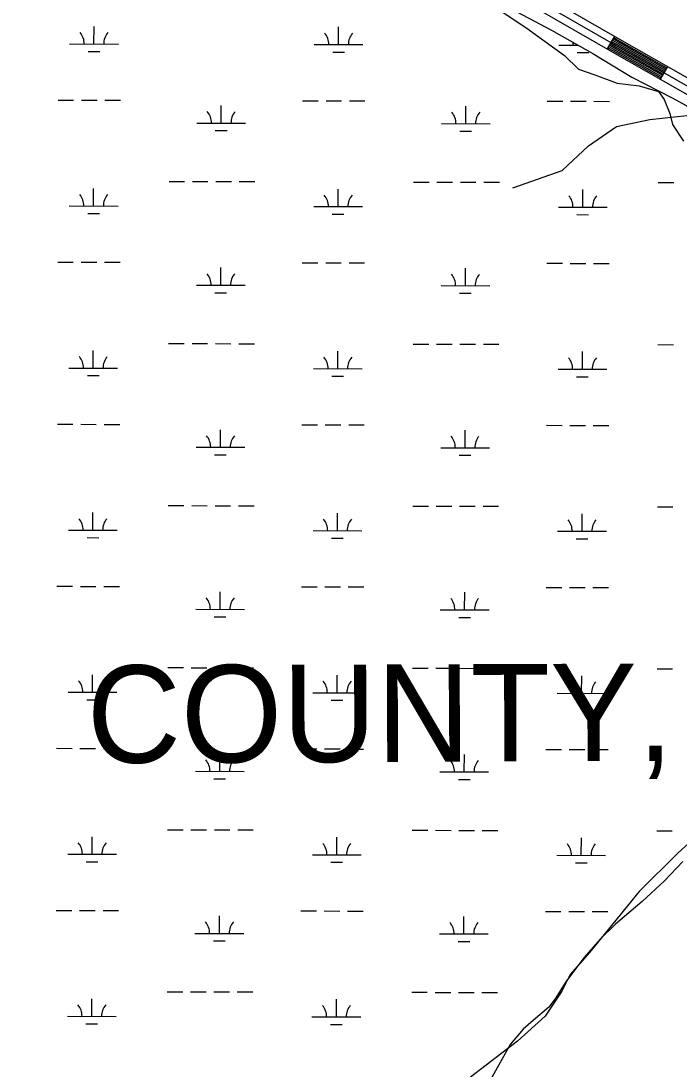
# Model space of a CAD drawing. Extents: x 3180038 to 3217926, y 922069 to 947485.
# Drawn here: x 3209808 to 3211159, y 940112 to 942264 of the extents above; entities that cross this region are included whole.
import ezdxf

# ---------------------------------------------------------------- set-up
doc = ezdxf.new("R2010")
doc.units = 0
for name, color, linetype in [('V-ROAD-CNTR', 7, 'Continuous'), ('V-SITE-VEGE', 7, 'Continuous'), ('V-TOPO-GNAM-IDEN', 7, 'Continuous'), ('V-TOPO-SHOR', 7, 'Continuous'), ('V-WETL-SWMP', 7, 'Continuous')]:
    doc.layers.add(name, color=color, linetype=linetype)

msp = doc.modelspace()

# ---------------------------------------------------------------- linework, layer by layer
at = {"layer": 'V-ROAD-CNTR'}
for p, q in [((3211026.2, 942232.5), (3211011.2, 942206.5)), ((3211134.8, 942170.7), (3211119.9, 942144.6))]:
    msp.add_line(p, q, dxfattribs=at)
for points in [[(3209926.9, 942864.5), (3211036.1, 942226.8), (3211534.4, 941943.6)], [(3209912.1, 942838.4), (3211021.2, 942200.8), (3211519.5, 941917.5)], [(3211526.9, 941930.6), (3211028.6, 942213.8), (3209919.5, 942851.4)], [(3211024.7, 942229.9), (3211034.6, 942224.2), (3211133.3, 942168.1)], [(3211012.7, 942209.1), (3211022.7, 942203.4), (3211121.4, 942147.2)], [(3211014.2, 942211.7), (3211024.2, 942206), (3211122.9, 942149.8)], [(3211015.7, 942214.3), (3211025.7, 942208.6), (3211124.4, 942152.4)], [(3211017.2, 942216.9), (3211027.2, 942211.2), (3211125.9, 942155.1)], [(3211018.7, 942219.5), (3211028.6, 942213.8), (3211127.4, 942157.7)], [(3211020.2, 942222.1), (3211030.1, 942216.4), (3211128.8, 942160.3)], [(3211021.7, 942224.7), (3211031.6, 942219), (3211130.3, 942162.9)], [(3211023.2, 942227.3), (3211033.1, 942221.6), (3211131.8, 942165.5)]]:
    msp.add_lwpolyline(points, dxfattribs=at)
at = {"layer": 'V-SITE-VEGE'}
for p, q in [((3210741.8, 942318.5), (3210844, 942250.3)), ((3210844, 942250.3), (3210923.6, 942193.4)), ((3210923.6, 942193.4), (3210952, 942165)), ((3210952, 942165), (3210986.1, 942153.6)), ((3210986.1, 942153.6), (3211031.5, 942136.6)), ((3211031.5, 942136.6), (3211077, 942130.9)), ((3211077, 942130.9), (3211116.7, 942119.5)), ((3211116.7, 942119.5), (3211128.1, 942102.5)), ((3211128.1, 942102.5), (3211139.4, 942074)), ((3211139.4, 942074), (3211145.1, 942051.3)), ((3211145.1, 942051.3), (3211167.9, 942017.2)), ((3211270.1, 940658.7), (3211156.5, 940556.3)), ((3211156.5, 940556.3), (3211077, 940476.8)), ((3211077, 940476.8), (3210974.7, 940351.7)), ((3210974.7, 940351.7), (3210934.9, 940306.2)), ((3210934.9, 940306.2), (3210917.9, 940272.1)), ((3210917.9, 940272.1), (3210883.8, 940221)), ((3210883.8, 940221), (3210827, 940169.8)), ((3210827, 940169.8), (3210730.4, 940095.9))]:
    msp.add_line(p, q, dxfattribs=at)
at = {"layer": 'V-TOPO-SHOR'}
msp.add_lwpolyline([(3210817.5, 941921.1), (3210918.6, 941957.2), (3210972.7, 942007.7), (3211030.4, 942047.4), (3211099, 942061.8), (3211200.1, 942072.7), (3211304.7, 942018.5)], dxfattribs=at)
at = {"layer": 'V-WETL-SWMP'}
for p, q in [((3209957.9, 942216.7), (3209958, 942252.7)), ((3210459.8, 942215.6), (3210459.9, 942251.6)), ((3209907.9, 942216.8), (3210007.9, 942216.6)), ((3210409.8, 942215.7), (3210509.8, 942215.5)), ((3210911.7, 942214.6), (3210951.6, 942214.5)), ((3209945.9, 942201.3), (3209969.9, 942201.3)), ((3210447.8, 942200.2), (3210471.8, 942200.1)), ((3210949.7, 942199.1), (3210973.7, 942199)), ((3209884.2, 942101.5), (3209916.2, 942101.4)), ((3209932.2, 942101.4), (3209964.2, 942101.3)), ((3209980.2, 942101.2), (3210012.2, 942101.2)), ((3210386.1, 942100.3), (3210418.1, 942100.3)), ((3210219, 942054.3), (3210219.1, 942090.3)), ((3210434.1, 942100.2), (3210466.1, 942100.2)), ((3210482.1, 942100.1), (3210514.1, 942100)), ((3210720.9, 942053.1), (3210721, 942089.1)), ((3210888, 942099.2), (3210920, 942099.1)), ((3210936, 942099.1), (3210968, 942099)), ((3210984, 942099), (3211016, 942098.9)), ((3210169, 942054.4), (3210269, 942054.2)), ((3210206.9, 942038.9), (3210230.9, 942038.8)), ((3210670.9, 942053.3), (3210770.9, 942053)), ((3210708.8, 942037.7), (3210732.8, 942037.7)), ((3210111.9, 941934.4), (3210143.9, 941934.4)), ((3210159.9, 941934.3), (3210191.9, 941934.3)), ((3210207.9, 941934.2), (3210239.9, 941934.2)), ((3210255.9, 941934.1), (3210287.9, 941934.1)), ((3210613.8, 941933.3), (3210645.8, 941933.2)), ((3210661.8, 941933.2), (3210693.8, 941933.1)), ((3210709.8, 941933.1), (3210741.8, 941933)), ((3210757.8, 941933), (3210789.8, 941932.9)), ((3211115.7, 941932.2), (3211147.7, 941932.1)), ((3209957.2, 941884.1), (3209957.2, 941920.1)), ((3210459.1, 941882.9), (3210459.1, 941918.9)), ((3210961, 941881.8), (3210961, 941917.8)), ((3209907.2, 941884.2), (3210007.2, 941883.9)), ((3209945.1, 941868.7), (3209969.1, 941868.6)), ((3210409.1, 941883), (3210509.1, 941882.8)), ((3210447, 941867.5), (3210471, 941867.5)), ((3210911, 941881.9), (3211011, 941881.7)), ((3210948.9, 941866.4), (3210972.9, 941866.3)), ((3209883.5, 941768.8), (3209915.5, 941768.7)), ((3209931.5, 941768.7), (3209963.5, 941768.6)), ((3209979.5, 941768.6), (3210011.5, 941768.5)), ((3210218.2, 941721.6), (3210218.3, 941757.6)), ((3210385.4, 941767.7), (3210417.4, 941767.6)), ((3210433.4, 941767.5), (3210465.4, 941767.5)), ((3210481.4, 941767.4), (3210513.4, 941767.4)), ((3210720.1, 941720.5), (3210720.2, 941756.5)), ((3210887.3, 941766.5), (3210919.3, 941766.5)), ((3210935.3, 941766.4), (3210967.3, 941766.3)), ((3210983.3, 941766.3), (3211015.3, 941766.2)), ((3210168.2, 941721.7), (3210268.2, 941721.5)), ((3210670.1, 941720.6), (3210770.1, 941720.4)), ((3210206.2, 941706.2), (3210230.2, 941706.1)), ((3210708.1, 941705.1), (3210732.1, 941705)), ((3209956.4, 941551.4), (3209956.5, 941587.4)), ((3210111.1, 941601.8), (3210143.1, 941601.7)), ((3210159.1, 941601.7), (3210191.1, 941601.6)), ((3210207.1, 941601.6), (3210239.1, 941601.5)), ((3210255.1, 941601.4), (3210287.1, 941601.4)), ((3210458.3, 941550.2), (3210458.4, 941586.2)), ((3210613, 941600.6), (3210645, 941600.6)), ((3210661, 941600.5), (3210693, 941600.5)), ((3210709, 941600.4), (3210741, 941600.4)), ((3210757, 941600.3), (3210789, 941600.2)), ((3210960.2, 941549.1), (3210960.3, 941585.1)), ((3211114.9, 941599.5), (3211146.9, 941599.4)), ((3209906.4, 941551.5), (3210006.4, 941551.3)), ((3210408.3, 941550.4), (3210508.3, 941550.1)), ((3210910.2, 941549.2), (3211010.2, 941549)), ((3209944.4, 941536), (3209968.4, 941535.9)), ((3210446.3, 941534.8), (3210470.3, 941534.8)), ((3210948.2, 941533.7), (3210972.2, 941533.7)), ((3209882.7, 941436.1), (3209914.7, 941436)), ((3209930.7, 941436), (3209962.7, 941435.9)), ((3209978.7, 941435.9), (3210010.7, 941435.8)), ((3210384.6, 941435), (3210416.6, 941434.9)), ((3210432.6, 941434.9), (3210464.6, 941434.8)), ((3210480.6, 941434.8), (3210512.6, 941434.7)), ((3210886.5, 941433.9), (3210918.5, 941433.8)), ((3210934.5, 941433.7), (3210966.5, 941433.7)), ((3210982.5, 941433.6), (3211014.5, 941433.6)), ((3210217.5, 941388.9), (3210217.6, 941424.9)), ((3210719.4, 941387.8), (3210719.5, 941423.8)), ((3210167.5, 941389), (3210267.5, 941388.8)), ((3210205.4, 941373.5), (3210229.4, 941373.5)), ((3210669.4, 941387.9), (3210769.4, 941387.7)), ((3210707.3, 941372.4), (3210731.3, 941372.3)), ((3210110.4, 941269.1), (3210142.4, 941269)), ((3210158.4, 941269), (3210190.4, 941268.9)), ((3210206.4, 941268.9), (3210238.4, 941268.8)), ((3210254.4, 941268.8), (3210286.4, 941268.7)), ((3210612.3, 941268), (3210644.3, 941267.9)), ((3210660.3, 941267.9), (3210692.3, 941267.8)), ((3210708.3, 941267.8), (3210740.3, 941267.7)), ((3210756.3, 941267.6), (3210788.3, 941267.6)), ((3211114.2, 941266.8), (3211146.2, 941266.8)), ((3209955.7, 941218.7), (3209955.7, 941254.7)), ((3210457.6, 941217.6), (3210457.6, 941253.6)), ((3210959.5, 941216.4), (3210959.5, 941252.4)), ((3209905.7, 941218.8), (3210005.7, 941218.6)), ((3209943.6, 941203.3), (3209967.6, 941203.2)), ((3210407.6, 941217.7), (3210507.6, 941217.5)), ((3210445.5, 941202.2), (3210469.5, 941202.1)), ((3210909.5, 941216.6), (3211009.5, 941216.3)), ((3210947.4, 941201), (3210971.4, 941201)), ((3209882, 941103.4), (3209914, 941103.4)), ((3209930, 941103.3), (3209962, 941103.3)), ((3209978, 941103.2), (3210010, 941103.2)), ((3210216.7, 941056.3), (3210216.8, 941092.3)), ((3210383.9, 941102.3), (3210415.9, 941102.2)), ((3210431.9, 941102.2), (3210463.9, 941102.1)), ((3210479.9, 941102.1), (3210511.9, 941102)), ((3210718.6, 941055.1), (3210718.7, 941091.1)), ((3210885.8, 941101.2), (3210917.8, 941101.1)), ((3210933.8, 941101.1), (3210965.8, 941101)), ((3210981.8, 941101), (3211013.8, 941100.9)), ((3210166.7, 941056.4), (3210266.7, 941056.1)), ((3210668.6, 941055.2), (3210768.6, 941055)), ((3210204.7, 941040.9), (3210228.7, 941040.8)), ((3210706.6, 941039.7), (3210730.6, 941039.7)), ((3209954.9, 940886), (3209955, 940922)), ((3210109.6, 940936.4), (3210141.6, 940936.4)), ((3210157.6, 940936.3), (3210189.6, 940936.2)), ((3210205.6, 940936.2), (3210237.6, 940936.1)), ((3210253.6, 940936.1), (3210285.6, 940936)), ((3210456.8, 940884.9), (3210456.9, 940920.9)), ((3210611.5, 940935.3), (3210643.5, 940935.2)), ((3210659.5, 940935.2), (3210691.5, 940935.1)), ((3210707.5, 940935.1), (3210739.5, 940935)), ((3210755.5, 940935), (3210787.5, 940934.9)), ((3210958.7, 940883.8), (3210958.8, 940919.8)), ((3211113.4, 940934.2), (3211145.4, 940934.1)), ((3209904.9, 940886.1), (3210004.9, 940885.9)), ((3210406.8, 940885), (3210506.8, 940884.8)), ((3210908.7, 940883.9), (3211008.7, 940883.7)), ((3209942.9, 940870.6), (3209966.9, 940870.6)), ((3210444.8, 940869.5), (3210468.8, 940869.4)), ((3210946.7, 940868.4), (3210970.7, 940868.3)), ((3209881.2, 940770.8), (3209913.2, 940770.7)), ((3209929.2, 940770.7), (3209961.2, 940770.6)), ((3209977.2, 940770.5), (3210009.2, 940770.5)), ((3210383.1, 940769.6), (3210415.1, 940769.6)), ((3210431.1, 940769.5), (3210463.1, 940769.5)), ((3210479.1, 940769.4), (3210511.1, 940769.3)), ((3210885.1, 940768.5), (3210917.1, 940768.4)), ((3210933.1, 940768.4), (3210965.1, 940768.3)), ((3210981.1, 940768.3), (3211013.1, 940768.2)), ((3210216, 940723.6), (3210216.1, 940759.6)), ((3210717.9, 940722.4), (3210718, 940758.4)), ((3210166, 940723.7), (3210266, 940723.5)), ((3210203.9, 940708.2), (3210227.9, 940708.1)), ((3210667.9, 940722.6), (3210767.9, 940722.3)), ((3210705.8, 940707), (3210729.8, 940707)), ((3210108.9, 940603.8), (3210140.9, 940603.7)), ((3210156.9, 940603.6), (3210188.9, 940603.6)), ((3210204.9, 940603.5), (3210236.9, 940603.5)), ((3210252.9, 940603.4), (3210284.9, 940603.4)), ((3210610.8, 940602.6), (3210642.8, 940602.5)), ((3210658.8, 940602.5), (3210690.8, 940602.4)), ((3210706.8, 940602.4), (3210738.8, 940602.3)), ((3210754.8, 940602.3), (3210786.8, 940602.2)), ((3211112.7, 940601.5), (3211144.7, 940601.4)), ((3209954.2, 940553.4), (3209954.2, 940589.4)), ((3210456.1, 940552.2), (3210456.1, 940588.2)), ((3210958, 940551.1), (3210958.1, 940587.1)), ((3209904.2, 940553.5), (3210004.2, 940553.2)), ((3210406.1, 940552.3), (3210506.1, 940552.1)), ((3210908, 940551.2), (3211008, 940551)), ((3209942.1, 940538), (3209966.1, 940537.9)), ((3210444, 940536.8), (3210468, 940536.8)), ((3210945.9, 940535.7), (3210969.9, 940535.6)), ((3209880.5, 940438.1), (3209912.5, 940438)), ((3209928.5, 940438), (3209960.5, 940437.9)), ((3209976.5, 940437.9), (3210008.5, 940437.8)), ((3210215.2, 940390.9), (3210215.3, 940426.9)), ((3210382.4, 940437), (3210414.4, 940436.9)), ((3210430.4, 940436.9), (3210462.4, 940436.8)), ((3210478.4, 940436.7), (3210510.4, 940436.7)), ((3210717.1, 940389.8), (3210717.2, 940425.8)), ((3210884.3, 940435.8), (3210916.3, 940435.8)), ((3210932.3, 940435.7), (3210964.3, 940435.6)), ((3210980.3, 940435.6), (3211012.3, 940435.5)), ((3210165.2, 940391), (3210265.2, 940390.8)), ((3210667.1, 940389.9), (3210767.1, 940389.7)), ((3210203.2, 940375.5), (3210227.2, 940375.4)), ((3210705.1, 940374.4), (3210729.1, 940374.3)), ((3209953.4, 940220.7), (3209953.5, 940256.7)), ((3210108.1, 940271.1), (3210140.1, 940271)), ((3210156.1, 940271), (3210188.1, 940270.9)), ((3210204.1, 940270.9), (3210236.1, 940270.8)), ((3210252.1, 940270.8), (3210284.1, 940270.7)), ((3210455.3, 940219.6), (3210455.4, 940255.6)), ((3210610, 940269.9), (3210642, 940269.9)), ((3210658, 940269.8), (3210690, 940269.8)), ((3210706, 940269.7), (3210738, 940269.7)), ((3210754, 940269.6), (3210786, 940269.5)), ((3209903.4, 940220.8), (3210003.4, 940220.6)), ((3210405.3, 940219.7), (3210505.3, 940219.4)), ((3209941.4, 940205.3), (3209965.4, 940205.2)), ((3210443.3, 940204.1), (3210467.3, 940204.1))]:
    msp.add_line(p, q, dxfattribs=at)
for points in [[(3209765.6, 942894.8), (3209900.8, 942816.1), (3209982.5, 942766.5), (3210104.7, 942697.7), (3210287, 942589.9), (3210444.8, 942505.7), (3210532.2, 942456), (3210671.2, 942368.5), (3210802.6, 942295), (3210897.1, 942245.2), (3210982, 942197.4), (3211061.8, 942148.5), (3211143.2, 942106.8), (3211174.6, 942089.8), (3211196.5, 942071.7), (3211214.2, 942069.3), (3211228.8, 942063.6)], [(3211166.6, 940538.7), (3211128.8, 940498.9), (3211083.1, 940456.2), (3211028.2, 940409.8), (3210996.9, 940379.2), (3210963.6, 940341.3), (3210944, 940315.6), (3210926.5, 940291.5), (3210904.5, 940256.3), (3210891.1, 940239.4), (3210859, 940212.2), (3210838.9, 940194), (3210811.9, 940162.8), (3210764.5, 940078.2)]]:
    msp.add_lwpolyline(points, dxfattribs=at)
for centre, start, end in [((3209902.7, 942217.3), 359.099, 40.6427), ((3210013.1, 942217.1), 139.099, 180.6427), ((3210404.6, 942216.2), 359.099, 40.6427), ((3210515.1, 942215.9), 139.099, 180.6427), ((3210906.5, 942215.1), 359.099, 8.4548), ((3210163.7, 942054.9), 359.099, 40.6427), ((3210274.2, 942054.6), 139.099, 180.6427), ((3210665.6, 942053.7), 359.099, 40.6427), ((3210776.1, 942053.5), 139.099, 180.6427), ((3209901.9, 941884.7), 359.099, 40.6427), ((3210012.4, 941884.4), 139.099, 180.6427), ((3210403.8, 941883.5), 359.099, 40.6427), ((3210514.3, 941883.3), 139.099, 180.6427), ((3210905.7, 941882.4), 359.099, 40.6427), ((3211016.2, 941882.1), 139.099, 180.6427), ((3210163, 941722.2), 359.099, 40.6427), ((3210273.5, 941722), 139.099, 180.6427), ((3210664.9, 941721.1), 359.099, 40.6427), ((3210775.4, 941720.8), 139.099, 180.6427), ((3209901.2, 941552), 359.099, 40.6427), ((3210011.7, 941551.7), 139.099, 180.6427), ((3210403.1, 941550.8), 359.099, 40.6427), ((3210513.6, 941550.6), 139.099, 180.6427), ((3210905, 941549.7), 359.099, 40.6427), ((3211015.5, 941549.5), 139.099, 180.6427), ((3210162.2, 941389.5), 359.099, 40.6427), ((3210272.7, 941389.3), 139.099, 180.6427), ((3210664.1, 941388.4), 359.099, 40.6427), ((3210774.6, 941388.1), 139.099, 180.6427), ((3209900.4, 941219.3), 359.099, 40.6427), ((3210010.9, 941219.1), 139.099, 180.6427), ((3210402.3, 941218.2), 359.099, 40.6427), ((3210512.8, 941217.9), 139.099, 180.6427), ((3210904.2, 941217), 359.099, 40.6427), ((3211014.7, 941216.8), 139.099, 180.6427), ((3210161.5, 941056.9), 359.099, 40.6427), ((3210272, 941056.6), 139.099, 180.6427), ((3210663.4, 941055.7), 359.099, 40.6427), ((3210773.9, 941055.5), 139.099, 180.6427), ((3209899.7, 940886.6), 359.099, 40.6427), ((3210010.2, 940886.4), 139.099, 180.6427), ((3210401.6, 940885.5), 359.099, 40.6427), ((3210512.1, 940885.3), 139.099, 180.6427), ((3210903.5, 940884.4), 359.099, 40.6427), ((3211014, 940884.1), 139.099, 180.6427), ((3210160.7, 940724.2), 359.099, 40.6427), ((3210271.2, 940723.9), 139.099, 180.6427), ((3210662.6, 940723), 359.099, 40.6427), ((3210773.1, 940722.8), 139.099, 180.6427), ((3209898.9, 940554), 359.099, 40.6427), ((3210009.4, 940553.7), 139.099, 180.6427), ((3210400.8, 940552.8), 359.099, 40.6427), ((3210511.3, 940552.6), 139.099, 180.6427), ((3210902.7, 940551.7), 359.099, 40.6427), ((3211013.2, 940551.4), 139.099, 180.6427), ((3210160, 940391.5), 359.099, 40.6427), ((3210270.5, 940391.3), 139.099, 180.6427), ((3210661.9, 940390.4), 359.099, 40.6427), ((3210772.4, 940390.1), 139.099, 180.6427), ((3209898.2, 940221.3), 359.099, 40.6427), ((3210008.7, 940221), 139.099, 180.6427), ((3210400.1, 940220.2), 359.099, 40.6427), ((3210510.6, 940219.9), 139.099, 180.6427)]:
    msp.add_arc(centre, 35.2, start, end, dxfattribs=at)

# ---------------------------------------------------------------- texts
at = {"layer": 'V-TOPO-GNAM-IDEN'}
msp.add_text('COUNTY,', height=200, rotation=0.2034, dxfattribs=at).set_placement((3209943.5, 940740.8))

doc.saveas('drawing.dxf')
